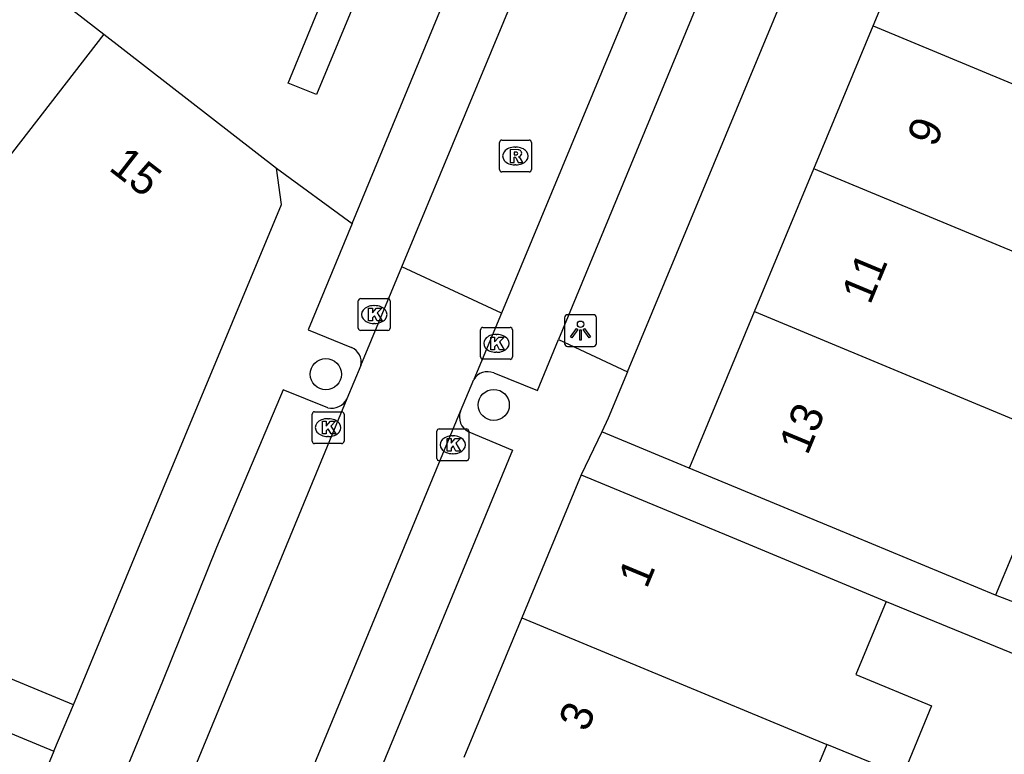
# Model space of a CAD drawing. Extents: x 159822 to 160765, y 380693 to 381634.
# Drawn here: x 160063.8 to 160094.7, y 381410.07 to 381433.13 of the extents above; entities that cross this region are included whole.
import ezdxf

# ---------------------------------------------------------------- set-up
doc = ezdxf.new("R2010")
doc.units = 0
for name, color, linetype in [('IMGEO_Boom', 7, 'Continuous'), ('IMGEO_Kolk', 7, 'Continuous'), ('IMGEO_Lichtpunt', 7, 'Continuous'), ('IMGEO_Pand', 7, 'Continuous'), ('IMGEO_Pand_nummerreeks', 7, 'Continuous'), ('IMGEO_Rijbaan_lokaal_open', 7, 'Continuous'), ('IMGEO_Rioolput', 7, 'Continuous'), ('IMGEO_Voetpad_open', 7, 'Continuous')]:
    doc.layers.add(name, color=color, linetype=linetype)

msp = doc.modelspace()

# ---------------------------------------------------------------- linework, layer by layer
at = {"layer": 'IMGEO_Boom'}
for centre in [(160073.404, 381422), (160078.674, 381421.034)]:
    msp.add_circle(centre, 0.489, dxfattribs=at)
at = {"layer": 'IMGEO_Kolk'}
for p, q in [((160074.423, 381423.447), (160074.423, 381424.299)), ((160074.498, 381424.373), (160075.35, 381424.373)), ((160075.424, 381424.299), (160075.424, 381423.447)), ((160074.911, 381424.153), (160074.936, 381424.153)), ((160075.35, 381423.373), (160074.498, 381423.373)), ((160074.934, 381423.593), (160074.909, 381423.593)), ((160078.258, 381422.541), (160078.258, 381423.393)), ((160078.333, 381423.467), (160079.185, 381423.467)), ((160079.259, 381423.393), (160079.259, 381422.541)), ((160078.746, 381423.247), (160078.771, 381423.247)), ((160079.185, 381422.467), (160078.333, 381422.467)), ((160078.769, 381422.687), (160078.744, 381422.687)), ((160072.974, 381419.897), (160072.974, 381420.749)), ((160073.049, 381420.823), (160073.901, 381420.823)), ((160073.462, 381420.603), (160073.487, 381420.603)), ((160073.975, 381420.749), (160073.975, 381419.897)), ((160076.964, 381420.284), (160077.816, 381420.284)), ((160073.485, 381420.043), (160073.46, 381420.043)), ((160076.889, 381419.358), (160076.889, 381420.21)), ((160077.377, 381420.064), (160077.402, 381420.064)), ((160077.89, 381420.21), (160077.89, 381419.358)), ((160073.901, 381419.823), (160073.049, 381419.823)), ((160077.4, 381419.504), (160077.375, 381419.504)), ((160077.816, 381419.284), (160076.964, 381419.284))]:
    msp.add_line(p, q, dxfattribs=at)
for points in [[(160074.423, 381423.447), (160074.423, 381424.299)], [(160074.498, 381424.373), (160075.35, 381424.373)], [(160075.424, 381424.299), (160075.424, 381423.447)], [(160074.744, 381424.073), (160074.867, 381424.073), (160074.867, 381423.922), (160074.997, 381424.073), (160075.161, 381424.073), (160075.015, 381423.922), (160075.168, 381423.673), (160075.016, 381423.673), (160074.931, 381423.837), (160074.867, 381423.77), (160074.867, 381423.673), (160074.744, 381423.673), (160074.744, 381424.073)], [(160075.35, 381423.373), (160074.498, 381423.373)], [(160078.258, 381422.541), (160078.258, 381423.393)], [(160078.333, 381423.467), (160079.185, 381423.467)], [(160079.259, 381423.393), (160079.259, 381422.541)], [(160078.579, 381423.167), (160078.702, 381423.167), (160078.702, 381423.016), (160078.832, 381423.167), (160078.996, 381423.167), (160078.85, 381423.016), (160079.003, 381422.767), (160078.851, 381422.767), (160078.766, 381422.931), (160078.702, 381422.864), (160078.702, 381422.767), (160078.579, 381422.767), (160078.579, 381423.167)], [(160079.185, 381422.467), (160078.333, 381422.467)], [(160072.974, 381419.897), (160072.974, 381420.749)], [(160073.049, 381420.823), (160073.901, 381420.823)], [(160073.975, 381420.749), (160073.975, 381419.897)], [(160073.295, 381420.523), (160073.418, 381420.523), (160073.418, 381420.372), (160073.548, 381420.523), (160073.712, 381420.523), (160073.566, 381420.372), (160073.719, 381420.123), (160073.567, 381420.123), (160073.482, 381420.287), (160073.418, 381420.22), (160073.418, 381420.123), (160073.295, 381420.123), (160073.295, 381420.523)], [(160076.964, 381420.284), (160077.816, 381420.284)], [(160076.889, 381419.358), (160076.889, 381420.21)], [(160077.21, 381419.984), (160077.333, 381419.984), (160077.333, 381419.833), (160077.463, 381419.984), (160077.627, 381419.984), (160077.481, 381419.833), (160077.634, 381419.584), (160077.482, 381419.584), (160077.397, 381419.748), (160077.333, 381419.681), (160077.333, 381419.584), (160077.21, 381419.584), (160077.21, 381419.984)], [(160077.89, 381420.21), (160077.89, 381419.358)], [(160073.901, 381419.823), (160073.049, 381419.823)], [(160077.816, 381419.284), (160076.964, 381419.284)]]:
    msp.add_lwpolyline(points, dxfattribs=at)
for centre, start, end in [((160074.5, 381424.297), 91.552, 178.448), ((160074.5, 381424.297), 91.552, 178.448), ((160075.348, 381424.297), 1.552, 88.448), ((160075.348, 381424.297), 1.552, 88.448), ((160074.5, 381423.449), 181.552, 268.448), ((160074.5, 381423.449), 181.552, 268.448), ((160075.348, 381423.449), 271.552, 358.448), ((160075.348, 381423.449), 271.552, 358.448), ((160078.335, 381423.391), 91.552, 178.448), ((160078.335, 381423.391), 91.552, 178.448), ((160079.183, 381423.391), 1.552, 88.448), ((160079.183, 381423.391), 1.552, 88.448), ((160078.335, 381422.543), 181.552, 268.448), ((160078.335, 381422.543), 181.552, 268.448), ((160079.183, 381422.543), 271.552, 358.448), ((160079.183, 381422.543), 271.552, 358.448), ((160073.051, 381420.747), 91.552, 178.448), ((160073.051, 381420.747), 91.552, 178.448), ((160073.899, 381420.747), 1.552, 88.448), ((160073.899, 381420.747), 1.552, 88.448), ((160076.966, 381420.208), 91.552, 178.448), ((160076.966, 381420.208), 91.552, 178.448), ((160077.814, 381420.208), 1.552, 88.448), ((160077.814, 381420.208), 1.552, 88.448), ((160073.051, 381419.899), 181.552, 268.448), ((160073.051, 381419.899), 181.552, 268.448), ((160073.899, 381419.899), 271.552, 358.448), ((160073.899, 381419.899), 271.552, 358.448), ((160076.966, 381419.36), 181.552, 268.448), ((160076.966, 381419.36), 181.552, 268.448), ((160077.814, 381419.36), 271.552, 358.448), ((160077.814, 381419.36), 271.552, 358.448)]:
    msp.add_arc(centre, 0.0765, start, end, dxfattribs=at)
for centre, major_axis, ratio, start_param, end_param in [((160074.91, 381423.873), (-0.387, 0.002), 0.722429, 4.712389, 7.853982), ((160074.935, 381423.873), (-0.39, 0.002), 0.717154, 1.570796, 4.712389), ((160078.745, 381422.967), (-0.387, 0.002), 0.722429, 4.712389, 7.853982), ((160078.77, 381422.967), (-0.39, 0.002), 0.717154, 1.570796, 4.712389), ((160073.461, 381420.323), (-0.387, 0.002), 0.722429, 4.712389, 7.853982), ((160073.486, 381420.323), (-0.39, 0.002), 0.717154, 1.570796, 4.712389), ((160077.376, 381419.784), (-0.387, 0.002), 0.722429, 4.712389, 7.853982), ((160077.401, 381419.784), (-0.39, 0.002), 0.717154, 1.570796, 4.712389)]:
    msp.add_ellipse(centre, major_axis=major_axis, ratio=ratio, start_param=start_param, end_param=end_param, dxfattribs=at)
at = {"layer": 'IMGEO_Lichtpunt'}
for p, q in [((160080.899, 381423.772), (160080.899, 381422.965)), ((160080.899, 381423.772), (160080.899, 381422.965)), ((160081.801, 381423.867), (160080.993, 381423.867)), ((160081.801, 381423.867), (160080.993, 381423.867)), ((160081.895, 381422.965), (160081.895, 381423.772)), ((160081.895, 381422.965), (160081.895, 381423.772)), ((160080.993, 381422.871), (160081.801, 381422.871)), ((160080.993, 381422.871), (160081.801, 381422.871))]:
    msp.add_line(p, q, dxfattribs=at)
for points in [[(160081.273, 381423.436), (160081.312, 381423.408), (160081.124, 381423.146), (160081.086, 381423.173), (160081.273, 381423.436)], [(160081.375, 381423.388), (160081.422, 381423.388), (160081.422, 381423.066), (160081.375, 381423.066), (160081.375, 381423.388)], [(160081.485, 381423.408), (160081.523, 381423.435), (160081.71, 381423.173), (160081.671, 381423.145), (160081.485, 381423.408)]]:
    msp.add_lwpolyline(points, dxfattribs=at)
msp.add_circle((160081.398, 381423.57), 0.0994, dxfattribs=at)
for centre, start, end in [((160080.993, 381423.772), 90, 180), ((160080.993, 381423.772), 90, 180), ((160081.801, 381423.772), 0, 90), ((160081.801, 381423.772), 0, 90), ((160080.993, 381422.965), 180, 270), ((160080.993, 381422.965), 180, 270), ((160081.801, 381422.965), 270, 0), ((160081.801, 381422.965), 270, 360)]:
    msp.add_arc(centre, 0.0946, start, end, dxfattribs=at)
at = {"layer": 'IMGEO_Pand'}
for points in [[(160090.582, 381432.936), (160092.495, 381437.537)], [(160062.63, 381435.626), (160066.439, 381432.672)], [(160088.718, 381428.451), (160090.582, 381432.936)], [(160090.582, 381432.936), (160102.457, 381427.998)], [(160066.439, 381432.672), (160060.018, 381424.392)], [(160066.439, 381432.672), (160071.859, 381428.467)], [(160065.483, 381411.617), (160067.455, 381416.366), (160072.008, 381427.329), (160071.859, 381428.467)], [(160086.854, 381423.967), (160088.718, 381428.451)], [(160097.839, 381424.659), (160095.551, 381425.61), (160088.718, 381428.451)], [(160084.812, 381419.054), (160084.825, 381419.086), (160086.854, 381423.967)], [(160086.854, 381423.967), (160099.098, 381418.877)], [(160094.422, 381415.059), (160089.429, 381417.135), (160084.812, 381419.054)], [(160081.421, 381418.845), (160079.553, 381414.351)], [(160081.421, 381418.845), (160086.038, 381416.926), (160090.993, 381414.866)], [(160099.098, 381418.877), (160099.058, 381418.781), (160098.81, 381418.184), (160098.2, 381416.715), (160098.118, 381416.517), (160095.484, 381417.613), (160094.422, 381415.059)], [(160090.993, 381414.866), (160090.039, 381412.571), (160092.415, 381411.584), (160091.509, 381409.405), (160089.129, 381410.371)], [(160055.238, 381414.152), (160060.244, 381412.078), (160064.863, 381410.165)], [(160065.483, 381411.617), (160060.866, 381413.534), (160058.937, 381414.335)], [(160079.553, 381414.351), (160077.731, 381409.968)], [(160079.553, 381414.351), (160089.129, 381410.371)], [(160089.129, 381410.371), (160088.221, 381408.188), (160090.554, 381407.218), (160089.639, 381405.018)], [(160064.863, 381410.165), (160063.016, 381405.707)]]:
    msp.add_lwpolyline(points, dxfattribs=at)
at = {"layer": 'IMGEO_Rijbaan_lokaal_open'}
for points in [[(160075.79, 381425.372), (160085.394, 381448.483)], [(160088.665, 381447.402), (160078.915, 381423.919)], [(160074.503, 381422.274), (160075.79, 381425.372)], [(160078.915, 381423.919), (160075.79, 381425.372)], [(160078.915, 381423.919), (160078.049, 381421.832)], [(160074.503, 381422.274), (160074.066, 381421.231)], [(160077.626, 381420.841), (160078.049, 381421.832)], [(160074.066, 381421.231), (160059.378, 381385.649)], [(160063.195, 381385.942), (160077.626, 381420.841)]]:
    msp.add_lwpolyline(points, dxfattribs=at)
at = {"layer": 'IMGEO_Rioolput'}
for p, q in [((160078.854, 381428.423), (160078.854, 381429.275)), ((160078.929, 381429.349), (160079.781, 381429.349)), ((160079.855, 381429.275), (160079.855, 381428.423)), ((160079.342, 381429.129), (160079.367, 381429.129)), ((160079.781, 381428.349), (160078.929, 381428.349)), ((160079.365, 381428.569), (160079.34, 381428.569))]:
    msp.add_line(p, q, dxfattribs=at)
for points in [[(160078.854, 381428.423), (160078.854, 381429.275)], [(160078.929, 381429.349), (160079.781, 381429.349)], [(160079.855, 381429.275), (160079.855, 381428.423)], [(160079.443, 381429.047), (160079.191, 381429.049), (160079.191, 381428.649)], [(160079.369, 381428.968), (160079.315, 381428.968), (160079.315, 381428.887)], [(160079.191, 381428.649), (160079.315, 381428.649), (160079.315, 381428.811), (160079.326, 381428.811)], [(160079.315, 381428.887), (160079.367, 381428.887)], [(160079.373, 381428.782), (160079.444, 381428.649), (160079.584, 381428.649), (160079.519, 381428.775)], [(160079.781, 381428.349), (160078.929, 381428.349)]]:
    msp.add_lwpolyline(points, dxfattribs=at)
for centre, radius, start, end in [((160078.931, 381429.273), 0.0765, 91.552, 178.448), ((160078.931, 381429.273), 0.0765, 91.552, 178.448), ((160079.779, 381429.273), 0.0765, 1.552, 88.448), ((160079.779, 381429.273), 0.0765, 1.552, 88.448), ((160079.375, 381428.872), 0.0964, 77.0061, 93.1865), ((160079.389, 381428.929), 0.0378, 276.6634, 79.6772), ((160079.442, 381428.937), 0.109, 350.3612, 89.416), ((160079.44, 381428.937), 0.112, 277.5842, 350.9817), ((160079.325, 381428.758), 0.0533, 26.0293, 88.6989), ((160079.351, 381429.076), 0.19, 274.7715, 282.9687), ((160079.424, 381428.722), 0.108, 29.5134, 73.7905), ((160078.931, 381428.425), 0.0765, 181.552, 268.448), ((160078.931, 381428.425), 0.0765, 181.552, 268.448), ((160079.779, 381428.425), 0.0765, 271.552, 358.448), ((160079.779, 381428.425), 0.0765, 271.552, 358.448)]:
    msp.add_arc(centre, radius, start, end, dxfattribs=at)
for centre, major_axis, ratio, start_param, end_param in [((160079.341, 381428.849), (-0.387, 0.002), 0.722429, 4.712389, 7.853982), ((160079.366, 381428.849), (-0.39, 0.002), 0.717154, 1.570796, 4.712389)]:
    msp.add_ellipse(centre, major_axis=major_axis, ratio=ratio, start_param=start_param, end_param=end_param, dxfattribs=at)
at = {"layer": 'IMGEO_Voetpad_open'}
for points in [[(160074.233, 381426.736), (160082.337, 381446.353)], [(160089.161, 381443.512), (160080.709, 381423.085)], [(160082.874, 381422.077), (160089.402, 381437.789), (160090.801, 381438.363), (160092.547, 381437.664)], [(160074.839, 381434.949), (160073.116, 381430.779), (160072.223, 381431.137), (160073.92, 381435.273), (160074.839, 381434.949)], [(160114.705, 381432.077), (160113.796, 381431.38), (160114.336, 381430.674), (160105.95, 381410.653), (160094.422, 381415.059)], [(160071.859, 381428.467), (160074.233, 381426.736)], [(160074.233, 381426.736), (160072.851, 381423.39), (160074.214, 381422.84)], [(160078.674, 381422.04), (160080.047, 381421.486), (160080.709, 381423.085)], [(160080.709, 381423.085), (160082.874, 381422.077)], [(160082.874, 381422.077), (160082.269, 381420.622), (160082.065, 381420.195)], [(160073.464, 381420.943), (160072.068, 381421.506), (160069.974, 381416.563), (160068.278, 381412.352), (160058.692, 381389.166)], [(160077.891, 381420.186), (160079.265, 381419.61), (160066.108, 381387.786)], [(160082.065, 381420.195), (160081.421, 381418.845)], [(160084.812, 381419.054), (160082.065, 381420.195)], [(160090.993, 381414.866), (160102.178, 381410.284)], [(160064.863, 381410.165), (160065.483, 381411.617)]]:
    msp.add_lwpolyline(points, dxfattribs=at)
for centre, radius, start, end in [((160074.006, 381422.377), 0.507, 348.278, 65.8197), ((160078.482, 381421.573), 0.505, 67.6877, 149.1272), ((160073.586, 381421.461), 0.532, 256.7282, 334.4052), ((160078.127, 381420.663), 0.532, 160.3846, 243.6699)]:
    msp.add_arc(centre, radius, start, end, dxfattribs=at)

# ---------------------------------------------------------------- texts
at = {"layer": 'IMGEO_Pand_nummerreeks'}
for s, rotation, p in [('9', 67.4284, (160092.537, 381429.093)), ('15', 322.1946, (160066.557, 381428.429)), ('11', 67.4257, (160090.483, 381424.153)), ('13', 67.4257, (160088.518, 381419.427)), ('1', 67.4288, (160083.474, 381415.238)), ('3', 67.4288, (160081.602, 381410.735))]:
    msp.add_text(s, height=1, rotation=rotation, dxfattribs=at).set_placement(p)

doc.saveas('drawing.dxf')
